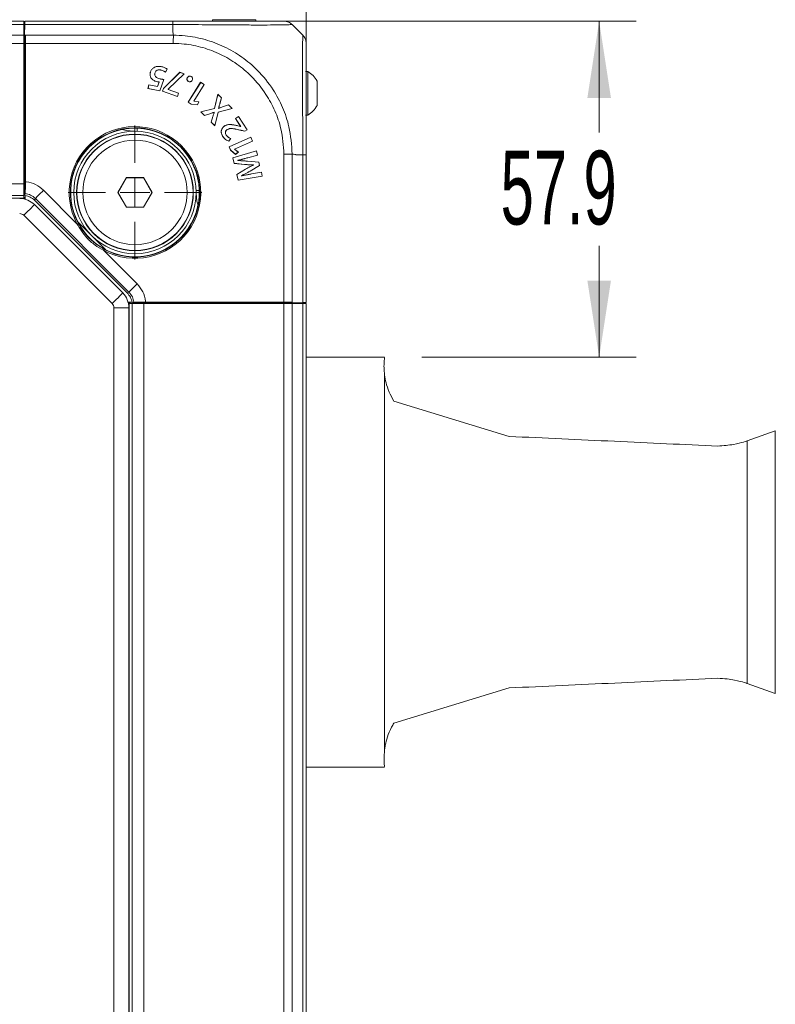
# Model space of a CAD drawing. Header units: millimetres. Extents: x 0 to 1118, y 0 to 864.
# Tile 510 of 512: x 987 to 1020, y 642 to 685. Entities that reach past the tile are written whole.
import ezdxf

# ---------------------------------------------------------------- set-up
doc = ezdxf.new("R2010")
doc.units = ezdxf.units.MM
doc.styles.add('SLDTEXTSTYLE0', font='TXT', dxfattribs={"width": 0.605})
doc.dimstyles.new('SLDDIMSTYLE1', dxfattribs={"dimtxt": 3.175, "dimasz": 3.302, "dimexe": 0, "dimexo": 0.0625, "dimgap": 0.79375, "dimtad": 0, "dimtih": 1, "dimtoh": 1, "dimdec": 1, "dimlfac": 4, "dimrnd": 1e-09, "dimzin": 4, "dimdsep": 46, "dimtxsty": 'SLDTEXTSTYLE0', "dimsah": 1, "dimcen": 0.09, "dimadec": 0, "dimazin": 1, "dimtfac": 1, "dimtofl": 0, "dimtmove": 0, "dimatfit": 3, "dimfxl": 1, "dimfrac": 2, "dimtolj": 1, "dimtzin": 12, "dimarcsym": 0})
doc.dimstyles.new('SLDDIMSTYLE3', dxfattribs={"dimtxt": 3.175, "dimasz": 3.302, "dimexe": 0, "dimexo": 0.0625, "dimgap": 0.79375, "dimtad": 0, "dimtih": 1, "dimtoh": 1, "dimdec": 1, "dimlfac": 4, "dimrnd": 1e-09, "dimzin": 12, "dimdsep": 46, "dimtxsty": 'SLDTEXTSTYLE0', "dimsah": 1, "dimcen": 0.09, "dimadec": 0, "dimazin": 3, "dimtfac": 1, "dimtofl": 0, "dimtmove": 0, "dimatfit": 3, "dimfxl": 1, "dimfrac": 2, "dimtolj": 1, "dimtzin": 12, "dimarcsym": 0})

# ---------------------------------------------------------------- blocks, each defined once
blk = doc.blocks.new('_D_30')
at = {"color": 7, "linetype": 'Continuous', "lineweight": 0}
for p, q in [((999.66, 674.096), (999.66, 695.179)), ((1053.66, 683.532), (1053.66, 695.179)), ((999.66, 693.579), (991.681, 693.579)), ((1053.66, 693.579), (999.66, 693.579))]:
    blk.add_line(p, q, dxfattribs=at)
for points in [[(999.66, 693.579), (1002.962, 693.071), (1002.962, 694.087)], [(1053.66, 693.579), (1050.358, 694.087), (1050.358, 693.071)]]:
    blk.add_solid(points, dxfattribs=at)
at = {"color": 7, "linetype": 'Continuous', "lineweight": 0, "char_height": 3.175, "attachment_point": 1, "style": 'SLDTEXTSTYLE0'}
for s, insert in [('216.0', (980.767, 700.108)), ('POWER CORD', (961.157, 695.235)), ('MINIMUM CLEARANCE', (944.184, 690.362))]:
    blk.add_mtext(s, dxfattribs=dict(at, insert=insert))
blk = doc.blocks.new('_D_34')
at = {"color": 7, "linetype": 'Continuous', "lineweight": 0}
for p, q in [((989.097, 684.659), (1013.878, 684.659)), ((1012.278, 684.659), (1012.278, 679.859)), ((1012.278, 670.185), (1012.278, 674.986)), ((1004.636, 670.185), (1013.878, 670.185))]:
    blk.add_line(p, q, dxfattribs=at)
for points in [[(1012.278, 684.659), (1011.77, 681.357), (1012.786, 681.357)], [(1012.278, 670.185), (1012.786, 673.487), (1011.77, 673.487)]]:
    blk.add_solid(points, dxfattribs=at)
at = {"color": 7, "linetype": 'Continuous', "lineweight": 0, "insert": (1008.034, 679.079), "char_height": 3.175, "attachment_point": 1, "style": 'SLDTEXTSTYLE0'}
blk.add_mtext('57.9', dxfattribs=at)
blk = doc.blocks.new('SW_CENTERMARKSYMBOL_2')
at = {"color": 0, "linetype": 'Continuous', "lineweight": 0}
for p, q in [((0, 1.27), (0, 2.885)), ((0, 0), (0, 0.635)), ((-1.27, 0), (-2.885, 0)), ((0, 0), (-0.635, 0)), ((0, 0), (0, -0.635)), ((0, 0), (0.635, 0)), ((1.27, 0), (2.885, 0)), ((0, -1.27), (0, -2.885))]:
    blk.add_line(p, q, dxfattribs=at)

msp = doc.modelspace()

# ---------------------------------------------------------------- linework, layer by layer
at = {"color": 7, "linetype": 'Continuous', "lineweight": 15}
for p, q in [((800.8223, 684.6589), (987.4973, 684.6589)), ((987.4973, 684.6589), (987.4973, 684.5125)), ((987.4973, 684.5125), (987.4973, 684.0554)), ((987.5324, 684.0554), (987.5404, 684.5125)), ((987.5466, 684.6589), (993.9093, 684.6589)), ((993.9093, 684.6589), (994.0598, 684.6589)), ((995.6188, 684.7239), (995.6188, 684.6589)), ((997.4938, 684.7239), (995.6188, 684.7239)), ((997.4938, 684.6589), (997.4938, 684.7239)), ((999.0562, 684.5125), (999.5134, 684.0553)), ((987.5369, 684.3089), (987.4973, 684.3089)), ((987.4973, 684.0554), (987.4973, 683.7018)), ((987.5324, 684.0554), (987.5473, 684.0554)), ((987.5324, 677.5905), (987.5324, 684.0554)), ((987.5473, 684.0554), (987.5622, 684.0554)), ((987.5622, 677.5905), (987.5622, 684.0554)), ((987.4973, 677.6589), (987.4973, 683.7018)), ((987.5648, 677.7393), (987.5648, 683.7018)), ((987.4973, 683.1589), (987.5324, 683.1589)), ((987.5324, 682.6589), (987.4973, 682.6589)), ((987.5324, 682.6464), (987.4973, 682.6464)), ((987.4973, 682.5124), (987.5473, 682.5124)), ((987.4973, 682.5089), (987.5324, 682.5089)), ((994.2153, 682.4576), (993.5086, 681.7586)), ((994.2159, 682.4551), (993.5105, 681.7574)), ((993.6002, 682.4653), (993.6642, 682.5972)), ((993.601, 682.4619), (993.667, 682.5978)), ((993.7134, 681.7278), (994.4033, 682.3884)), ((993.7153, 681.7266), (994.4074, 682.3892)), ((994.4074, 682.3892), (994.2153, 682.4576)), ((994.2159, 682.4551), (994.2153, 682.4576)), ((994.4033, 682.3884), (994.2159, 682.4551)), ((994.4033, 682.3884), (994.4074, 682.3892)), ((999.7248, 682.4929), (999.6298, 682.4929)), ((999.7248, 680.6179), (999.7248, 682.4929)), ((987.5324, 682.0089), (987.4973, 682.0089)), ((992.875, 681.9183), (992.8447, 681.7612)), ((992.8767, 681.9157), (992.8473, 681.7629)), ((993.2599, 681.8441), (992.875, 681.9183)), ((992.8767, 681.9157), (992.875, 681.9183)), ((993.2614, 681.8416), (992.8767, 681.9157)), ((993.3278, 682.0385), (993.2599, 681.8441)), ((993.3308, 682.0405), (993.2614, 681.8416)), ((993.3607, 681.6641), (993.5226, 682.1519)), ((993.3621, 681.6616), (993.5256, 682.1539)), ((995.114, 682.0272), (994.5708, 681.1649)), ((995.1147, 682.0242), (994.5738, 681.1656)), ((994.6988, 682.2807), (994.6988, 682.2807)), ((994.7005, 682.2822), (994.7004, 682.2824)), ((994.8185, 681.212), (995.2689, 681.9271)), ((994.8215, 681.2127), (995.2719, 681.9278)), ((995.2719, 681.9278), (995.114, 682.0272)), ((995.1147, 682.0242), (995.114, 682.0272)), ((995.2689, 681.9271), (995.1147, 682.0242)), ((995.2689, 681.9271), (995.2719, 681.9278)), ((1000.1298, 681.0276), (1000.1298, 682.0831)), ((992.8473, 681.7629), (992.8447, 681.7612)), ((992.8447, 681.7612), (993.3621, 681.6616)), ((992.8473, 681.7629), (993.3607, 681.6641)), ((993.2614, 681.8416), (993.2599, 681.8441)), ((993.3607, 681.6641), (993.3621, 681.6616)), ((993.5086, 681.7586), (993.467, 681.6419)), ((993.4698, 681.6432), (993.467, 681.6419)), ((993.467, 681.6419), (994.1127, 681.412)), ((993.5105, 681.7574), (993.4698, 681.6432)), ((993.4698, 681.6432), (994.1114, 681.4147)), ((993.5105, 681.7574), (993.5086, 681.7586)), ((993.7115, 681.7223), (993.7134, 681.7278)), ((993.7115, 681.7223), (993.7143, 681.7237)), ((994.1636, 681.5614), (993.7115, 681.7223)), ((993.7134, 681.7278), (993.7153, 681.7266)), ((993.7143, 681.7237), (993.7153, 681.7266)), ((994.1664, 681.5627), (993.7143, 681.7237)), ((994.1114, 681.4147), (994.1636, 681.5614)), ((994.1127, 681.412), (994.1664, 681.5627)), ((994.1636, 681.5614), (994.1664, 681.5627)), ((995.8562, 681.5129), (995.7042, 680.9022)), ((995.8574, 681.5086), (995.706, 680.9004)), ((996.0145, 681.3563), (995.8562, 681.5129)), ((995.8574, 681.5086), (995.8562, 681.5129)), ((996.0121, 681.3556), (995.8574, 681.5086)), ((994.1114, 681.4147), (994.1127, 681.412)), ((994.5738, 681.1656), (994.5708, 681.1649)), ((994.5708, 681.1649), (994.7075, 681.0788)), ((994.5738, 681.1656), (994.7082, 681.0809)), ((994.7082, 681.0809), (994.7075, 681.0788)), ((994.7075, 681.0788), (994.9823, 681.0503)), ((994.7082, 681.0809), (994.9808, 681.0526)), ((994.8185, 681.212), (994.8215, 681.2127)), ((994.8234, 681.2089), (994.8185, 681.212)), ((994.8241, 681.211), (994.8215, 681.2127)), ((994.8234, 681.2089), (994.8241, 681.211)), ((995.0291, 681.1893), (994.8234, 681.2089)), ((995.0321, 681.1912), (994.8241, 681.211)), ((994.9808, 681.0526), (995.0291, 681.1893)), ((994.9808, 681.0526), (994.9823, 681.0503)), ((994.9823, 681.0503), (995.0321, 681.1912)), ((995.0291, 681.1893), (995.0321, 681.1912)), ((995.9462, 681.1267), (996.0121, 681.3556)), ((995.9483, 681.1261), (996.0145, 681.3563)), ((996.0121, 681.3556), (996.0145, 681.3563)), ((996.3166, 681.0573), (996.0941, 680.9819)), ((996.316, 681.0548), (996.0948, 680.9798)), ((996.316, 681.0548), (996.3166, 681.0573)), ((996.4695, 680.9029), (996.316, 681.0548)), ((996.4737, 680.9018), (996.3166, 681.0573)), ((995.7042, 680.9022), (995.1217, 680.7528)), ((995.1217, 680.7528), (995.2788, 680.5973)), ((995.1259, 680.7516), (995.1217, 680.7528)), ((995.706, 680.9004), (995.1259, 680.7516)), ((995.1259, 680.7516), (995.2794, 680.5997)), ((995.2788, 680.5973), (995.5124, 680.6728)), ((995.2794, 680.5997), (995.5117, 680.6749)), ((995.6962, 680.7402), (995.6984, 680.7381)), ((995.6966, 680.7427), (995.7009, 680.7387)), ((995.706, 680.9004), (995.7042, 680.9022)), ((995.7202, 680.1635), (995.8729, 680.7441)), ((995.7213, 680.1593), (995.8747, 680.7423)), ((995.8729, 680.7441), (996.4695, 680.9029)), ((995.8729, 680.7441), (995.8747, 680.7423)), ((995.8747, 680.7423), (996.4737, 680.9018)), ((995.8802, 680.9103), (995.8827, 680.9109)), ((995.8856, 680.9048), (995.8802, 680.9103)), ((995.8861, 680.9074), (995.8827, 680.9109)), ((996.4695, 680.9029), (996.4737, 680.9018)), ((999.6298, 680.6179), (999.7248, 680.6179)), ((995.2794, 680.5997), (995.2788, 680.5973)), ((995.6363, 680.5502), (995.5642, 680.3149)), ((995.5666, 680.3155), (995.5642, 680.3149)), ((995.5642, 680.3149), (995.7213, 680.1593)), ((995.6383, 680.5496), (995.5666, 680.3155)), ((995.5666, 680.3155), (995.7202, 680.1635)), ((996.742, 680.5607), (996.6076, 680.4741)), ((996.6076, 680.4741), (996.8344, 680.1222)), ((996.6106, 680.4734), (996.6076, 680.4741)), ((996.7414, 680.5577), (996.6106, 680.4734)), ((996.6106, 680.4734), (996.8374, 680.1215)), ((996.7414, 680.5577), (996.742, 680.5607)), ((997.1136, 679.9801), (996.7414, 680.5577)), ((997.1166, 679.9795), (996.742, 680.5607)), ((992.2473, 679.9214), (992.2848, 679.9214)), ((992.3723, 679.92), (992.3723, 680.0526)), ((995.7202, 680.1635), (995.7213, 680.1593)), ((996.2625, 679.9966), (996.2636, 679.9947)), ((996.8321, 680.1181), (996.7182, 680.1519)), ((996.8317, 680.1205), (996.7187, 680.154)), ((996.8344, 680.1222), (996.8317, 680.1205)), ((996.8321, 680.1181), (996.8317, 680.1205)), ((996.8374, 680.1215), (996.8321, 680.1181)), ((996.8374, 680.1215), (996.8344, 680.1222)), ((996.8588, 679.9568), (997.0178, 679.9158)), ((996.8594, 679.9589), (997.0174, 679.9181)), ((997.0174, 679.9181), (997.1136, 679.9801)), ((997.0174, 679.9181), (997.0178, 679.9158)), ((997.0178, 679.9158), (997.1166, 679.9795)), ((997.1136, 679.9801), (997.1166, 679.9795)), ((996.2166, 679.7482), (996.2185, 679.7494)), ((996.3227, 679.4934), (996.4042, 679.611)), ((996.3227, 679.4934), (996.3235, 679.4907)), ((996.3235, 679.4907), (996.4076, 679.6121)), ((997.2696, 679.6624), (996.3393, 679.2462)), ((997.2685, 679.6595), (996.3422, 679.2451)), ((996.5715, 679.1481), (997.3429, 679.4931)), ((996.5744, 679.147), (997.3458, 679.492)), ((997.2685, 679.6595), (997.2696, 679.6624)), ((997.3429, 679.4931), (997.2685, 679.6595)), ((997.3458, 679.492), (997.2696, 679.6624)), ((997.3429, 679.4931), (997.3458, 679.492)), ((996.3393, 679.2462), (996.4052, 679.0988)), ((996.3422, 679.2451), (996.3393, 679.2462)), ((996.3422, 679.2451), (996.407, 679.1002)), ((996.407, 679.1002), (996.4052, 679.0988)), ((996.4052, 679.0988), (996.618, 678.9226)), ((996.407, 679.1002), (996.6181, 678.9254)), ((997.5156, 679.0776), (996.4996, 678.7802)), ((997.514, 679.0749), (996.5022, 678.7787)), ((996.5715, 679.1481), (996.5744, 679.147)), ((996.5739, 679.1427), (996.5715, 679.1481)), ((996.5739, 679.1427), (996.5756, 679.1441)), ((996.7342, 679.0123), (996.5739, 679.1427)), ((996.5756, 679.1441), (996.5744, 679.147)), ((996.7377, 679.0122), (996.5756, 679.1441)), ((996.618, 678.9226), (996.7377, 679.0122)), ((996.6181, 678.9254), (996.618, 678.9226)), ((996.6181, 678.9254), (996.7342, 679.0123)), ((996.7342, 679.0123), (996.7377, 679.0122)), ((997.514, 679.0749), (997.5156, 679.0776)), ((997.5554, 678.8958), (997.514, 679.0749)), ((997.558, 678.8943), (997.5156, 679.0776)), ((999.6598, 679.0589), (999.6598, 678.9084)), ((996.4996, 678.7802), (996.556, 678.5358)), ((996.5022, 678.7787), (996.4996, 678.7802)), ((996.5022, 678.7787), (996.5578, 678.5378)), ((996.5578, 678.5378), (996.556, 678.5358)), ((996.556, 678.5358), (997.0014, 678.4889)), ((996.5578, 678.5378), (997.0016, 678.4911)), ((996.7121, 678.6584), (996.7102, 678.667)), ((996.7139, 678.6606), (996.7128, 678.6653)), ((997.6152, 678.5808), (997.1361, 678.6274)), ((997.617, 678.5828), (997.1363, 678.6295)), ((997.142, 678.7793), (997.5554, 678.8958)), ((997.1425, 678.7772), (997.558, 678.8943)), ((997.5554, 678.8958), (997.558, 678.8943)), ((997.6152, 678.5808), (997.617, 678.5828)), ((997.648, 678.4387), (997.6152, 678.5808)), ((997.6505, 678.4376), (997.617, 678.5828)), ((999.6598, 678.9084), (999.6598, 672.5457)), ((987.5324, 678.3063), (987.4973, 678.3414)), ((997.0495, 678.2875), (996.6664, 678.0575)), ((997.0506, 678.2856), (996.6689, 678.0565)), ((997.2413, 678.2002), (997.648, 678.4387)), ((997.2424, 678.1983), (997.6505, 678.4376)), ((997.7287, 678.1548), (997.3094, 678.0821)), ((997.7271, 678.1523), (997.3097, 678.0799)), ((997.3842, 678.4693), (997.3851, 678.4649)), ((997.386, 678.4714), (997.3876, 678.4637)), ((997.648, 678.4387), (997.6505, 678.4376)), ((997.7271, 678.1523), (997.7287, 678.1548)), ((997.7666, 677.9808), (997.7271, 678.1523)), ((997.7693, 677.979), (997.7287, 678.1548)), ((987.4973, 677.6589), (987.4973, 677.1589)), ((991.9152, 677.9242), (991.5456, 677.2839)), ((991.9202, 677.9154), (991.5556, 677.2839)), ((992.6545, 677.9242), (991.9152, 677.9242)), ((991.9202, 677.9154), (991.9152, 677.9242)), ((992.6494, 677.9154), (991.9202, 677.9154)), ((992.6494, 677.9154), (992.6545, 677.9242)), ((993.014, 677.2839), (992.6494, 677.9154)), ((993.0241, 677.2839), (992.6545, 677.9242)), ((996.6664, 678.0575), (996.7236, 677.81)), ((996.6689, 678.0565), (996.6664, 678.0575)), ((996.6689, 678.0565), (996.7253, 677.8125)), ((996.7236, 677.81), (997.7693, 677.979)), ((996.7253, 677.8125), (996.7236, 677.81)), ((996.7253, 677.8125), (997.7666, 677.9808)), ((996.8653, 677.9966), (996.8633, 678.0034)), ((996.8668, 677.9991), (996.8659, 678.0022)), ((997.7666, 677.9808), (997.7693, 677.979)), ((987.5473, 677.5905), (987.5324, 677.5905)), ((987.5473, 677.4857), (987.5324, 677.5905)), ((987.5364, 677.4089), (987.5473, 677.4857)), ((987.5364, 677.1606), (987.5364, 677.4089)), ((987.5567, 677.239), (987.5364, 677.1606)), ((987.5473, 677.4857), (987.5622, 677.5905)), ((987.5473, 677.5905), (987.5622, 677.5905)), ((991.5456, 677.2839), (991.9152, 676.6437)), ((991.5556, 677.2839), (991.5456, 677.2839)), ((991.5556, 677.2839), (991.9202, 676.6524)), ((992.6494, 676.6524), (993.014, 677.2839)), ((992.6545, 676.6437), (993.0241, 677.2839)), ((993.014, 677.2839), (993.0241, 677.2839)), ((995.0535, 677.3714), (994.9209, 677.3714)), ((994.9223, 677.2839), (994.9223, 677.2464)), ((987.4973, 677.1589), (800.8223, 677.1589)), ((987.4973, 677.1589), (987.4973, 677.0863)), ((987.4973, 677.0863), (987.5582, 677.0254)), ((987.4973, 677.0036), (987.4973, 677.0863)), ((987.5473, 677.1589), (987.5364, 677.1606)), ((987.5582, 677.1571), (987.5473, 677.1589)), ((987.5582, 676.9891), (987.5582, 677.1571)), ((991.9503, 672.956), (987.9569, 676.9494)), ((991.7587, 672.9545), (987.9554, 676.7578)), ((991.9202, 676.6524), (991.9152, 676.6437)), ((991.9152, 676.6437), (992.6545, 676.6437)), ((991.9202, 676.6524), (992.6494, 676.6524)), ((992.6494, 676.6524), (992.6545, 676.6437)), ((990.4198, 675.4189), (989.8212, 676.0176)), ((991.0185, 674.8203), (990.4198, 675.4189)), ((991.99, 672.5573), (992.158, 672.5573)), ((992.0263, 672.5573), (992.0872, 672.4964)), ((992.1598, 672.5464), (992.158, 672.5573)), ((992.2399, 672.5558), (992.1615, 672.5355)), ((992.5914, 672.5613), (992.4866, 672.5464)), ((999.0563, 672.5613), (992.5914, 672.5613)), ((992.5914, 672.5464), (992.5914, 672.5613)), ((992.7402, 672.5639), (998.7027, 672.5639)), ((999.0563, 672.5613), (999.0563, 672.5464)), ((992.0872, 672.4964), (992.0045, 672.4964)), ((992.0223, 549.4997), (992.0223, 672.3181)), ((992.0872, 672.4964), (992.1598, 672.4964)), ((992.1598, 672.5464), (992.1615, 672.5355)), ((992.1598, 549.3214), (992.1598, 672.4964)), ((992.6598, 672.4964), (992.1598, 672.4964)), ((992.4098, 672.5355), (992.1615, 672.5355)), ((992.4866, 672.5464), (992.4098, 672.5355)), ((992.5914, 672.5315), (992.4866, 672.5464)), ((992.5914, 672.5464), (992.5914, 672.5315)), ((999.0563, 672.5315), (992.5914, 672.5315)), ((992.6598, 672.4964), (998.7027, 672.4964)), ((993.3423, 672.4964), (993.3072, 672.5315)), ((997.0098, 672.4964), (997.0098, 672.5315)), ((997.5098, 672.5315), (997.5098, 672.4964)), ((998.2848, 672.4964), (998.2848, 672.5315)), ((999.0563, 672.4964), (998.7027, 672.4964)), ((999.0563, 672.5464), (999.0563, 672.5315)), ((999.0563, 672.5315), (999.5134, 672.5395)), ((999.5134, 672.4964), (999.0563, 672.4964)), ((999.6598, 672.4964), (999.5134, 672.4964)), ((999.5348, 672.5399), (999.5348, 672.4964)), ((999.6598, 672.4964), (999.6598, 549.3214)), ((1003.0328, 670.1854), (999.6598, 670.1854)), ((1003.0361, 653.2976), (1003.0361, 669.4232)), ((1003.4352, 668.2915), (1008.3991, 666.7768)), ((1019.8651, 667.0189), (1018.6567, 666.5791)), ((1018.6567, 656.1417), (1018.6567, 666.5791)), ((1018.6567, 656.1417), (1019.8651, 655.7019)), ((1003.4352, 654.4293), (1008.3991, 655.944)), ((999.6598, 652.5354), (1003.0338, 652.5354))]:
    msp.add_line(p, q, dxfattribs=at)
at = {"color": 9, "linetype": 'Continuous', "lineweight": 0}
for p, q in [((987.4973, 684.5125), (800.8223, 684.5125)), ((993.9098, 684.5125), (987.5404, 684.5125)), ((993.9098, 684.2162), (993.9098, 684.5124)), ((800.8223, 684.0554), (987.4973, 684.0554)), ((987.5473, 677.5905), (987.5473, 684.0554)), ((987.5622, 684.0554), (993.9377, 684.0554)), ((987.4973, 683.7018), (800.8223, 683.7018)), ((987.5324, 683.6589), (987.4973, 683.6589)), ((993.9353, 683.7018), (987.5648, 683.7018)), ((996.8594, 679.9589), (996.8588, 679.9568)), ((998.7027, 672.5639), (998.7027, 678.9344)), ((999.0563, 678.9368), (999.0563, 672.5613)), ((999.2172, 678.9089), (999.5133, 678.9089)), ((999.5134, 672.5395), (999.5134, 678.9089)), ((997.142, 678.7793), (997.1425, 678.7772)), ((800.8223, 677.6589), (987.4973, 677.6589)), ((987.5473, 677.4857), (987.5473, 677.5905)), ((988.3484, 677.378), (989.7872, 675.9391)), ((987.4973, 677.0339), (800.8223, 677.0339)), ((987.9957, 677.0253), (987.9569, 676.9494)), ((992.0262, 672.9948), (987.9957, 677.0253)), ((991.2991, 672.4949), (987.4958, 676.2982)), ((989.8313, 675.9628), (989.7872, 675.9391)), ((990.94, 674.7863), (992.3789, 673.3475)), ((991.9503, 672.956), (992.0262, 672.9948)), ((991.3723, 549.4997), (991.3723, 672.3181)), ((991.3723, 672.3181), (992.0223, 672.3181)), ((992.0348, 549.3214), (992.0348, 672.4964)), ((992.5914, 672.5464), (992.4866, 672.5464)), ((999.0563, 672.5464), (992.5914, 672.5464)), ((992.6598, 672.4964), (992.6598, 549.3214)), ((998.7027, 549.3214), (998.7027, 672.4964)), ((999.0563, 672.4964), (999.0563, 549.3214)), ((999.4164, 672.4964), (999.4164, 672.5378)), ((999.5134, 549.3214), (999.5134, 672.4964)), ((1019.8651, 655.7019), (1019.8651, 667.0189))]:
    msp.add_line(p, q, dxfattribs=at)
at = {"color": 7, "linetype": 'Continuous', "lineweight": 15, "flags": 128}
for points in [[(993.1364, 682.4156), (993.1375, 682.4154), (993.1385, 682.4152)], [(993.6642, 682.5972), (993.6656, 682.5975), (993.667, 682.5978)], [(993.2549, 682.05), (993.2547, 682.0489), (993.2545, 682.0478)], [(993.3864, 682.1689), (993.3866, 682.17), (993.3868, 682.171)], [(993.5226, 682.1519), (993.5241, 682.1529), (993.5256, 682.1539)], [(994.5932, 682.0613), (994.5928, 682.0605), (994.5923, 682.0594)], [(994.6988, 682.2807), (994.6995, 682.2813), (994.7005, 682.2822)], [(995.6966, 680.7427), (995.6964, 680.7414), (995.6962, 680.7402)], [(995.7009, 680.7387), (995.6996, 680.7384), (995.6984, 680.7381)], [(991.7335, 679.9986), (991.9059, 679.9551), (992.2473, 679.9214)], [(996.4042, 679.611), (996.4059, 679.6115), (996.4076, 679.6121)], [(997.0016, 678.4911), (997.0015, 678.49), (997.0014, 678.4889)], [(996.8633, 678.0034), (996.8646, 678.0028), (996.8659, 678.0022)], [(996.8653, 677.9966), (996.8661, 677.9978), (996.8668, 677.9991)], [(994.9223, 677.2464), (994.956, 676.905), (994.9995, 676.7326)]]:
    msp.add_lwpolyline(points, dxfattribs=at)
at = {"color": 9, "linetype": 'Continuous', "lineweight": 0, "flags": 128}
for points in [[(988.3484, 677.378), (988.2824, 677.312), (988.2188, 677.2484), (988.1597, 677.1893), (988.1073, 677.1368), (988.0633, 677.0928), (988.0293, 677.0588), (988.0065, 677.036), (987.9957, 677.0253)], [(987.4958, 676.2982), (987.5855, 676.3879), (987.6717, 676.4741), (987.7511, 676.5536), (987.8208, 676.6232), (987.8779, 676.6804), (987.9204, 676.7228), (987.9466, 676.749), (987.9554, 676.7578)], [(990.94, 674.7863), (990.9446, 674.7948), (990.949, 674.803), (990.953, 674.8106), (990.9566, 674.8172), (990.9596, 674.8227), (990.9618, 674.8268), (990.9632, 674.8294), (990.9637, 674.8304)], [(992.3789, 673.3475), (992.3129, 673.2815), (992.2493, 673.2179), (992.1902, 673.1588), (992.1377, 673.1064), (992.0937, 673.0624), (992.0597, 673.0284), (992.037, 673.0056), (992.0262, 672.9948)], [(991.2991, 672.4949), (991.3888, 672.5845), (991.475, 672.6708), (991.5545, 672.7502), (991.6241, 672.8199), (991.6813, 672.877), (991.7237, 672.9195), (991.7499, 672.9457), (991.7587, 672.9545)]]:
    msp.add_lwpolyline(points, dxfattribs=at)
at = {"color": 7, "linetype": 'Continuous', "lineweight": 15}
for radius in [2.6375, 2.5125, 2.5, 2.25]:
    msp.add_circle((992.2848, 677.2839), radius, dxfattribs=at)
for centre, radius, start, end in [((992.8109, 681.7474), 0.7037, 79.09934, 79.27722), ((993.6547, 682.6609), 0.2455, 169.12558, 169.63511), ((999.1861, 681.5554), 1.0813, 29.2162, 60.11785), ((992.9202, 682.2596), 0.1441, 315.94993, 316.81744), ((994.9519, 683.0619), 0.9349, 243.80352, 243.93778), ((999.1861, 681.5554), 1.0813, 299.88215, 330.7838), ((992.2848, 677.2839), 2.77, 235.45588, 214.54412), ((996.6363, 680.1756), 0.0852, 343.83093, 345.29876), ((996.2182, 679.4607), 0.2815, 122.40769, 122.85062), ((987.319, 676.1214), 0.9, 45, 90), ((992.2848, 677.2839), 2.77, 214.54412, 235.45588), ((991.1223, 672.3181), 0.9, 0, 45)]:
    msp.add_arc(centre, radius, start, end, dxfattribs=at)
at = {"color": 9, "linetype": 'Continuous', "lineweight": 0}
for centre, radius, start, end in [((996.2381, 681.0284), 0.1514, 197.89833, 198.72407), ((995.3111, 679.4941), 1.1051, 72.77598, 72.88919), ((992.2848, 677.2839), 2.8366, 241.69971, 208.30029), ((992.2848, 677.2839), 2.7866, 241.69971, 208.30029), ((997.4058, 678.2948), 0.1898, 209.89783, 210.55893), ((987.319, 676.1214), 0.25, 45, 90), ((991.1223, 672.3181), 0.25, 0, 45)]:
    msp.add_arc(centre, radius, start, end, dxfattribs=at)
at = {"color": 7, "linetype": 'Continuous', "lineweight": 15}
for centre, major_axis, start_param, end_param in [((987.5466, 684.1589), (0, 0.5), 0, 0.7853982), ((987.5561, 683.7018), (0, 0.5), 4.712389, 5.4977871), ((998.7027, 672.5552), (0.5, 0), 0.7853982, 1.5707963), ((999.1598, 672.5457), (0.5, 0), 5.4977871, 6.2831853)]:
    msp.add_ellipse(centre, major_axis=major_axis, ratio=0.0174551, start_param=start_param, end_param=end_param, dxfattribs=at)
for points, knots in [([(993.9093, 684.6589), (994.307, 684.6589), (994.9878, 684.6589), (995.8966, 684.6589), (996.6413, 684.6589), (997.2926, 684.6589), (997.833, 684.6589), (998.2537, 684.6589), (998.5445, 684.6589), (998.6846, 684.6589), (998.6977, 684.6589), (998.7025, 684.6589)], [0, 0, 0, 0, 0.1584129, 0.2711133, 0.3838355, 0.4991896, 0.6083332, 0.7174774, 0.8267512, 0.9360043, 1, 1, 1, 1]), ([(999.0562, 684.5126), (999.0317, 684.5344), (998.9828, 684.5781), (998.895, 684.6235), (998.8008, 684.6534), (998.7353, 684.6571), (998.7025, 684.6589)], [0, 0, 0, 0, 0.2499783, 0.5000032, 0.7499872, 1, 1, 1, 1]), ([(999.5134, 684.0554), (999.5352, 684.0309), (999.5789, 683.982), (999.6244, 683.8942), (999.6543, 683.8), (999.658, 683.7346), (999.6598, 683.7018)], [0, 0, 0, 0, 0.25000051, 0.50000706, 0.74999717, 1, 1, 1, 1]), ([(999.6598, 683.7016), (999.6598, 683.6914), (999.6598, 683.671), (999.6598, 683.5029), (999.6598, 683.2111), (999.6598, 682.7966), (999.6598, 682.2822), (999.6598, 681.6787), (999.6598, 680.9749), (999.6598, 680.2094), (999.6598, 679.5104), (999.6598, 679.0735), (999.6598, 678.9084)], [0, 0, 0, 0, 0.0929147, 0.1858151, 0.2944778, 0.4031619, 0.5002011, 0.6086254, 0.717044, 0.8255689, 0.9340812, 1, 1, 1, 1]), ([(992.9418, 682.4388), (992.9383, 682.4139), (992.9304, 682.3569), (992.9468, 682.2674), (992.9842, 682.199), (993.0152, 682.1679), (993.0237, 682.1595)], [0, 0, 0, 0, 0.2475901, 0.5662918, 0.8817572, 1, 1, 1, 1]), ([(992.944, 682.4384), (992.9405, 682.4135), (992.9326, 682.3568), (992.949, 682.2677), (992.9862, 682.2), (993.0169, 682.1693), (993.0252, 682.161)], [0, 0, 0, 0, 0.2493882, 0.5680161, 0.8834106, 1, 1, 1, 1]), ([(993.4136, 682.7072), (993.3424, 682.7139), (993.2299, 682.7244), (993.0872, 682.6628), (992.9962, 682.5809), (992.9555, 682.4976), (992.9443, 682.4493), (992.9418, 682.4388)], [0, 0, 0, 0, 0.3488491, 0.5509173, 0.7533332, 0.9463343, 1, 1, 1, 1]), ([(993.4132, 682.7051), (993.3424, 682.7117), (993.2305, 682.7222), (993.0886, 682.6611), (992.9981, 682.5797), (992.9576, 682.4969), (992.9464, 682.4488), (992.944, 682.4384)], [0, 0, 0, 0, 0.348836, 0.5508733, 0.7532241, 0.9462291, 1, 1, 1, 1]), ([(993.3864, 682.1689), (993.3357, 682.181), (993.2637, 682.1981), (993.1839, 682.2521), (993.1445, 682.3041), (993.129, 682.3627), (993.1341, 682.3994), (993.1364, 682.4156)], [0, 0, 0, 0, 0.3912095, 0.5553843, 0.7206721, 0.8760561, 1, 1, 1, 1]), ([(993.3868, 682.171), (993.3362, 682.1831), (993.2647, 682.2001), (993.1855, 682.2536), (993.1466, 682.3049), (993.1313, 682.3628), (993.1363, 682.3991), (993.1385, 682.4152)], [0, 0, 0, 0, 0.3934156, 0.5567913, 0.7213023, 0.8762265, 1, 1, 1, 1]), ([(993.1364, 682.4156), (993.1437, 682.4392), (993.1564, 682.4799), (993.1984, 682.525), (993.2545, 682.5537), (993.3211, 682.5682), (993.3696, 682.5616), (993.3913, 682.5587)], [0, 0, 0, 0, 0.2241912, 0.3877902, 0.551206, 0.7994659, 1, 1, 1, 1]), ([(993.1385, 682.4152), (993.1459, 682.4387), (993.1585, 682.4793), (993.2005, 682.5237), (993.2561, 682.5519), (993.3218, 682.566), (993.3697, 682.5594), (993.3909, 682.5566)], [0, 0, 0, 0, 0.2266063, 0.3896692, 0.5524727, 0.8016968, 1, 1, 1, 1]), ([(993.3913, 682.5587), (993.3912, 682.5583), (993.3911, 682.5576), (993.3909, 682.5569), (993.3909, 682.5566)], [0, 0, 0, 0, 0.4999852, 1, 1, 1, 1]), ([(993.3909, 682.5566), (993.4152, 682.5506), (993.4648, 682.5386), (993.5358, 682.5065), (993.5791, 682.4769), (993.601, 682.4619)], [0, 0, 0, 0, 0.3235167, 0.6579027, 1, 1, 1, 1]), ([(993.3913, 682.5587), (993.4156, 682.5528), (993.4649, 682.5408), (993.5355, 682.509), (993.5785, 682.48), (993.6002, 682.4653)], [0, 0, 0, 0, 0.3258553, 0.6592023, 1, 1, 1, 1]), ([(993.6642, 682.5972), (993.6449, 682.611), (993.6061, 682.6386), (993.5225, 682.6779), (993.4563, 682.6944), (993.4132, 682.7051)], [0, 0, 0, 0, 0.258935, 0.5174038, 1, 1, 1, 1]), ([(993.667, 682.5978), (993.6473, 682.6119), (993.6079, 682.6402), (993.5235, 682.6799), (993.4568, 682.6965), (993.4136, 682.7072)], [0, 0, 0, 0, 0.2608623, 0.5212726, 1, 1, 1, 1]), ([(993.6002, 682.4653), (993.6003, 682.4647), (993.6006, 682.4636), (993.6009, 682.4625), (993.601, 682.4619)], [0, 0, 0, 0, 0.4999851, 1, 1, 1, 1]), ([(993.0237, 682.1595), (993.0414, 682.1443), (993.0769, 682.1139), (993.1543, 682.0735), (993.2157, 682.0578), (993.2545, 682.0478)], [0, 0, 0, 0, 0.2692156, 0.5387801, 1, 1, 1, 1]), ([(993.0252, 682.161), (993.0428, 682.1459), (993.0781, 682.1157), (993.1551, 682.0755), (993.2163, 682.0599), (993.2549, 682.05)], [0, 0, 0, 0, 0.2688859, 0.5380677, 1, 1, 1, 1]), ([(993.2545, 682.0478), (993.2606, 682.0468), (993.2727, 682.0446), (993.2971, 682.0409), (993.3155, 682.0395), (993.3278, 682.0385)], [0, 0, 0, 0, 0.2503254, 0.5005474, 1, 1, 1, 1]), ([(993.2549, 682.05), (993.261, 682.0489), (993.2731, 682.0468), (993.2918, 682.0439), (993.3111, 682.042), (993.3242, 682.041), (993.3308, 682.0405)], [0, 0, 0, 0, 0.2416633, 0.4836125, 0.7417199, 1, 1, 1, 1]), ([(993.3308, 682.0405), (993.3303, 682.0401), (993.3293, 682.0395), (993.3283, 682.0388), (993.3278, 682.0385)], [0, 0, 0, 0, 0.4999865, 1, 1, 1, 1]), ([(993.5226, 682.1519), (993.5109, 682.1524), (993.4875, 682.1536), (993.442, 682.159), (993.4084, 682.165), (993.3864, 682.1689)], [0, 0, 0, 0, 0.2558134, 0.5117788, 1, 1, 1, 1]), ([(993.5256, 682.1539), (993.5139, 682.1545), (993.4905, 682.1556), (993.4441, 682.1608), (993.4097, 682.167), (993.3868, 682.171)], [0, 0, 0, 0, 0.2511903, 0.5023643, 1, 1, 1, 1]), ([(994.5392, 682.223), (994.5329, 682.2063), (994.5223, 682.1778), (994.5258, 682.1341), (994.5413, 682.0998), (994.5653, 682.0747), (994.584, 682.0641), (994.5923, 682.0594)], [0, 0, 0, 0, 0.2740754, 0.4695814, 0.6658124, 0.851485, 1, 1, 1, 1]), ([(994.5411, 682.222), (994.5349, 682.2053), (994.5244, 682.177), (994.5281, 682.1339), (994.5436, 682.1005), (994.5671, 682.0762), (994.5852, 682.0659), (994.5932, 682.0613)], [0, 0, 0, 0, 0.2791708, 0.4738891, 0.6693125, 0.8545684, 1, 1, 1, 1]), ([(994.7004, 682.2824), (994.6852, 682.2879), (994.6586, 682.2977), (994.6175, 682.2938), (994.5831, 682.2779), (994.5562, 682.253), (994.5444, 682.2322), (994.5392, 682.223)], [0, 0, 0, 0, 0.2496478, 0.4388155, 0.6277165, 0.8338255, 1, 1, 1, 1]), ([(994.6988, 682.2807), (994.6835, 682.2862), (994.6571, 682.2957), (994.6166, 682.2912), (994.5832, 682.2753), (994.5574, 682.2508), (994.5461, 682.2307), (994.5411, 682.222)], [0, 0, 0, 0, 0.25543482, 0.44412864, 0.63240695, 0.84009156, 1, 1, 1, 1]), ([(994.5923, 682.0594), (994.6097, 682.0533), (994.6391, 682.0431), (994.6828, 682.0507), (994.7165, 682.069), (994.7397, 682.0938), (994.7498, 682.1119), (994.7536, 682.1188)], [0, 0, 0, 0, 0.2837531, 0.4793447, 0.6749609, 0.8762444, 1, 1, 1, 1]), ([(994.5932, 682.0613), (994.6107, 682.0553), (994.6399, 682.0452), (994.6831, 682.0532), (994.716, 682.0714), (994.7383, 682.0957), (994.748, 682.1133), (994.7516, 682.1198)], [0, 0, 0, 0, 0.28906229, 0.48435001, 0.67954425, 0.88129437, 1, 1, 1, 1]), ([(994.6988, 682.2807), (994.699, 682.2809), (994.6994, 682.2813), (994.6999, 682.2819), (994.7002, 682.2822), (994.7004, 682.2824)], [0, 0, 0, 0, 0.380003, 0.6900017, 1, 1, 1, 1]), ([(994.7516, 682.1198), (994.7577, 682.1363), (994.7682, 682.1648), (994.7637, 682.2084), (994.7477, 682.2434), (994.7233, 682.2667), (994.7057, 682.2767), (994.6988, 682.2807)], [0, 0, 0, 0, 0.274861, 0.476446, 0.6782738, 0.8736826, 1, 1, 1, 1]), ([(994.7536, 682.1188), (994.7597, 682.1353), (994.7703, 682.164), (994.766, 682.2082), (994.7499, 682.244), (994.7253, 682.2679), (994.7075, 682.2782), (994.7005, 682.2822)], [0, 0, 0, 0, 0.2710751, 0.4740342, 0.6772484, 0.8740433, 1, 1, 1, 1]), ([(994.7516, 682.1198), (994.7519, 682.1197), (994.7525, 682.1193), (994.7532, 682.119), (994.7536, 682.1188)], [0, 0, 0, 0, 0.4119202, 1, 1, 1, 1]), ([(995.8802, 680.9103), (995.888, 680.9341), (995.9038, 680.9817), (995.9254, 681.054), (995.9392, 681.1025), (995.9462, 681.1267)], [0, 0, 0, 0, 0.331531, 0.6657122, 1, 1, 1, 1]), ([(995.8827, 680.9109), (995.8905, 680.9346), (995.9062, 680.9821), (995.9277, 681.054), (995.9414, 681.1021), (995.9483, 681.1261)], [0, 0, 0, 0, 0.3333433, 0.6666243, 1, 1, 1, 1]), ([(995.5117, 680.6749), (995.5355, 680.6827), (995.5785, 680.697), (995.64, 680.7201), (995.6778, 680.7352), (995.6966, 680.7427)], [0, 0, 0, 0, 0.38075276, 0.69030415, 1, 1, 1, 1]), ([(995.5124, 680.6728), (995.5361, 680.6806), (995.579, 680.6948), (995.6401, 680.7178), (995.6775, 680.7327), (995.6962, 680.7402)], [0, 0, 0, 0, 0.3831634, 0.691481, 1, 1, 1, 1]), ([(995.6984, 680.7381), (995.6902, 680.7144), (995.6753, 680.6715), (995.6546, 680.6089), (995.6424, 680.5698), (995.6363, 680.5502)], [0, 0, 0, 0, 0.3791289, 0.6895298, 1, 1, 1, 1]), ([(995.7009, 680.7387), (995.6927, 680.715), (995.6777, 680.6719), (995.6569, 680.6088), (995.6445, 680.5693), (995.6383, 680.5496)], [0, 0, 0, 0, 0.3766104, 0.6882649, 1, 1, 1, 1]), ([(996.0948, 680.9798), (996.071, 680.972), (996.024, 680.9565), (995.9538, 680.9327), (995.9083, 680.9141), (995.8856, 680.9048)], [0, 0, 0, 0, 0.3374166, 0.6684609, 1, 1, 1, 1]), ([(995.8856, 680.9048), (995.8857, 680.9052), (995.8858, 680.9061), (995.886, 680.907), (995.8861, 680.9074)], [0, 0, 0, 0, 0.4999857, 1, 1, 1, 1]), ([(996.0941, 680.9819), (996.0703, 680.974), (996.0235, 680.9586), (995.9537, 680.935), (995.9086, 680.9166), (995.8861, 680.9074)], [0, 0, 0, 0, 0.3394169, 0.6694749, 1, 1, 1, 1]), ([(996.7187, 680.154), (996.6701, 680.1661), (996.5728, 680.1902), (996.4242, 680.211), (996.2735, 680.2109), (996.1856, 680.1676), (996.1434, 680.1468)], [0, 0, 0, 0, 0.2539368, 0.5081136, 0.7640439, 1, 1, 1, 1]), ([(996.7182, 680.1519), (996.6695, 680.1639), (996.5722, 680.1881), (996.4236, 680.2089), (996.2735, 680.2086), (996.1861, 680.1655), (996.1445, 680.1449)], [0, 0, 0, 0, 0.2547105, 0.509682, 0.7664156, 1, 1, 1, 1]), ([(996.1434, 680.1468), (996.1089, 680.1192), (996.044, 680.0674), (995.9978, 679.9563), (995.9977, 679.8402), (996.0313, 679.7561), (996.0589, 679.7086), (996.0655, 679.6972)], [0, 0, 0, 0, 0.2549764, 0.4802561, 0.6776539, 0.9227788, 1, 1, 1, 1]), ([(996.1445, 680.1449), (996.1103, 680.1176), (996.0459, 680.0662), (996, 679.9558), (995.9999, 679.8405), (996.0333, 679.7569), (996.0608, 679.7097), (996.0674, 679.6984)], [0, 0, 0, 0, 0.2547207, 0.4799512, 0.6772934, 0.9226658, 1, 1, 1, 1]), ([(996.1445, 680.1449), (996.1444, 680.1451), (996.1442, 680.1455), (996.1438, 680.1461), (996.1435, 680.1465), (996.1434, 680.1468)], [0, 0, 0, 0, 0.2999846, 0.6000001, 1, 1, 1, 1]), ([(996.2166, 679.7482), (996.2035, 679.7723), (996.1827, 679.8104), (996.1752, 679.8703), (996.1892, 679.9202), (996.2184, 679.9652), (996.2483, 679.9865), (996.2625, 679.9966)], [0, 0, 0, 0, 0.2852343, 0.4509829, 0.6177053, 0.8194211, 1, 1, 1, 1]), ([(996.2185, 679.7494), (996.2055, 679.7733), (996.1849, 679.8109), (996.1774, 679.87), (996.1912, 679.9192), (996.22, 679.9637), (996.2496, 679.9847), (996.2636, 679.9947)], [0, 0, 0, 0, 0.2858558, 0.4510462, 0.617201, 0.8186813, 1, 1, 1, 1]), ([(996.2625, 679.9966), (996.2919, 680.0102), (996.3636, 680.0435), (996.497, 680.037), (996.6653, 680.0083), (996.7872, 679.9773), (996.8594, 679.9589)], [0, 0, 0, 0, 0.1575966, 0.3835951, 0.6355979, 1, 1, 1, 1]), ([(996.2636, 679.9947), (996.2929, 680.0083), (996.3641, 680.0414), (996.4967, 680.0348), (996.6646, 680.0062), (996.7865, 679.9752), (996.8588, 679.9568)], [0, 0, 0, 0, 0.1568413, 0.3822254, 0.6337172, 1, 1, 1, 1]), ([(996.0655, 679.6972), (996.0852, 679.6701), (996.1374, 679.5982), (996.2288, 679.5276), (996.302, 679.4991), (996.3235, 679.4907)], [0, 0, 0, 0, 0.2988207, 0.7938705, 1, 1, 1, 1]), ([(996.0674, 679.6984), (996.0869, 679.6714), (996.1389, 679.5998), (996.2294, 679.5299), (996.3018, 679.5016), (996.3227, 679.4934)], [0, 0, 0, 0, 0.3000787, 0.7974522, 1, 1, 1, 1]), ([(996.4042, 679.611), (996.381, 679.6207), (996.3397, 679.6382), (996.2718, 679.6794), (996.238, 679.7216), (996.2166, 679.7482)], [0, 0, 0, 0, 0.319145, 0.5704276, 1, 1, 1, 1]), ([(996.4076, 679.6121), (996.3844, 679.6217), (996.3427, 679.639), (996.2742, 679.6802), (996.24, 679.7227), (996.2185, 679.7494)], [0, 0, 0, 0, 0.3171764, 0.5704961, 1, 1, 1, 1]), ([(996.7102, 678.667), (996.7589, 678.6782), (996.8557, 678.7006), (996.9993, 678.7396), (997.0944, 678.7661), (997.142, 678.7793)], [0, 0, 0, 0, 0.3362509, 0.6681025, 1, 1, 1, 1]), ([(996.7102, 678.667), (996.7106, 678.6667), (996.7115, 678.6661), (996.7124, 678.6656), (996.7128, 678.6653)], [0, 0, 0, 0, 0.4999864, 1, 1, 1, 1]), ([(996.7121, 678.6584), (996.7124, 678.6588), (996.713, 678.6595), (996.7136, 678.6602), (996.7139, 678.6606)], [0, 0, 0, 0, 0.4999862, 1, 1, 1, 1]), ([(997.1361, 678.6274), (997.0863, 678.6325), (996.991, 678.6423), (996.8496, 678.6526), (996.758, 678.6565), (996.7121, 678.6584)], [0, 0, 0, 0, 0.3528722, 0.67634624, 1, 1, 1, 1]), ([(996.7128, 678.6653), (996.7615, 678.6766), (996.858, 678.6989), (997.0009, 678.7378), (997.0953, 678.7641), (997.1425, 678.7772)], [0, 0, 0, 0, 0.33781727, 0.66887907, 1, 1, 1, 1]), ([(997.1363, 678.6295), (997.0865, 678.6347), (996.9915, 678.6445), (996.8506, 678.6548), (996.7595, 678.6586), (996.7139, 678.6606)], [0, 0, 0, 0, 0.3541389, 0.676978, 1, 1, 1, 1]), ([(997.0014, 678.4889), (997.0512, 678.4849), (997.1398, 678.4776), (997.2675, 678.4721), (997.3453, 678.4702), (997.3842, 678.4693)], [0, 0, 0, 0, 0.3913241, 0.695607, 1, 1, 1, 1]), ([(997.0016, 678.4911), (997.0514, 678.487), (997.1403, 678.4798), (997.2685, 678.4743), (997.3468, 678.4724), (997.386, 678.4714)], [0, 0, 0, 0, 0.3896949, 0.6947935, 1, 1, 1, 1]), ([(996.8633, 678.0034), (996.9084, 678.025), (996.995, 678.0665), (997.1209, 678.1325), (997.2011, 678.1776), (997.2413, 678.2002)], [0, 0, 0, 0, 0.351936, 0.675886, 1, 1, 1, 1]), ([(997.3097, 678.0799), (997.2605, 678.071), (997.1618, 678.0531), (997.0136, 678.0254), (996.9148, 678.0062), (996.8653, 677.9966)], [0, 0, 0, 0, 0.33178076, 0.66589214, 1, 1, 1, 1]), ([(996.8659, 678.0022), (996.911, 678.0238), (996.9974, 678.0652), (997.1227, 678.131), (997.2025, 678.1759), (997.2424, 678.1983)], [0, 0, 0, 0, 0.3533433, 0.6765674, 1, 1, 1, 1]), ([(997.3094, 678.0821), (997.2602, 678.0732), (997.1617, 678.0553), (997.0142, 678.0277), (996.916, 678.0086), (996.8668, 677.9991)], [0, 0, 0, 0, 0.333201, 0.6665876, 1, 1, 1, 1]), ([(997.3851, 678.4649), (997.3403, 678.4427), (997.2611, 678.4036), (997.1495, 678.3439), (997.0829, 678.3063), (997.0495, 678.2875)], [0, 0, 0, 0, 0.3951325, 0.6975321, 1, 1, 1, 1]), ([(997.0506, 678.2856), (997.0504, 678.2859), (997.0501, 678.2866), (997.0497, 678.2872), (997.0495, 678.2875)], [0, 0, 0, 0, 0.4999846, 1, 1, 1, 1]), ([(997.3876, 678.4637), (997.3428, 678.4415), (997.2634, 678.4024), (997.1513, 678.3424), (997.0842, 678.3046), (997.0506, 678.2856)], [0, 0, 0, 0, 0.3935521, 0.6966847, 1, 1, 1, 1]), ([(997.386, 678.4714), (997.3857, 678.4711), (997.3851, 678.4703), (997.3845, 678.4696), (997.3842, 678.4693)], [0, 0, 0, 0, 0.4999843, 1, 1, 1, 1]), ([(997.3876, 678.4637), (997.3872, 678.4639), (997.3864, 678.4643), (997.3855, 678.4647), (997.3851, 678.4649)], [0, 0, 0, 0, 0.4999838, 1, 1, 1, 1]), ([(987.5567, 677.239), (987.5576, 677.2483), (987.5596, 677.2669), (987.562, 677.3627), (987.5639, 677.4965), (987.5647, 677.6305), (987.5648, 677.713), (987.5648, 677.7393)], [0, 0, 0, 0, 0.2229692, 0.4459078, 0.6696209, 0.8946136, 1, 1, 1, 1]), ([(987.9569, 676.9494), (987.8969, 677.0004), (987.7797, 677.1001), (987.6309, 677.1384), (987.5582, 677.1571)], [0, 0, 0, 0, 0.5120586, 1, 1, 1, 1]), ([(992.158, 672.5573), (992.1393, 672.63), (992.101, 672.7788), (992.0013, 672.896), (991.9503, 672.956)], [0, 0, 0, 0, 0.48796118, 1, 1, 1, 1]), ([(992.7402, 672.5639), (992.6837, 672.5638), (992.5705, 672.5636), (992.4198, 672.5621), (992.3062, 672.5599), (992.2518, 672.5576), (992.2427, 672.5562), (992.2399, 672.5558)], [0, 0, 0, 0, 0.2256326, 0.4512684, 0.6767039, 0.9011389, 1, 1, 1, 1]), ([(1003.0328, 670.159), (1003.0336, 670.1661), (1003.037, 670.1937), (1003.0164, 670.0261), (1003.0052, 669.7519), (1003.0258, 669.5332), (1003.0361, 669.4232)], [0, 0, 0, 0, 0.1379477, 0.5346063, 0.7661069, 1, 1, 1, 1]), ([(1003.0361, 669.4232), (1003.0538, 669.3157), (1003.0896, 669.0988), (1003.2072, 668.7121), (1003.3627, 668.4253), (1003.4352, 668.2915)], [0, 0, 0, 0, 0.3439122, 0.6940713, 1, 1, 1, 1]), ([(1008.3991, 666.7768), (1009.9134, 666.7067), (1012.1876, 666.6013), (1015.1934, 666.462), (1016.6556, 666.3943), (1017.3863, 666.3604)], [0, 0, 0, 0, 0.4991873, 0.7496865, 1, 1, 1, 1]), ([(1017.3863, 666.3604), (1017.6279, 666.3806), (1018.1107, 666.4208), (1018.5413, 666.5428), (1018.6547, 666.5785), (1018.6566, 666.5791), (1018.6567, 666.5791)], [0, 0, 0, 0, 0.32705709, 0.65359716, 0.98074046, 1, 1, 1, 1]), ([(1017.3863, 656.3604), (1016.6589, 656.3267), (1015.2035, 656.2593), (1012.1979, 656.12), (1009.9203, 656.0145), (1008.3991, 655.944)], [0, 0, 0, 0, 0.2491723, 0.4985314, 1, 1, 1, 1]), ([(1018.6567, 656.1417), (1018.6316, 656.1503), (1018.5798, 656.1681), (1018.2145, 656.2662), (1017.7931, 656.3365), (1017.5235, 656.3524), (1017.3863, 656.3604)], [0, 0, 0, 0, 0.3129884, 0.6453021, 0.8194646, 1, 1, 1, 1]), ([(1003.4352, 654.4293), (1003.4015, 654.371), (1003.282, 654.1644), (1003.1488, 653.8297), (1003.0687, 653.5169), (1003.0446, 653.3547), (1003.0361, 653.2976)], [0, 0, 0, 0, 0.1321978, 0.4677913, 0.8125255, 1, 1, 1, 1]), ([(1003.0361, 653.2976), (1003.0241, 653.1421), (1002.9998, 652.8273), (1003.0317, 652.5744), (1003.0331, 652.5605), (1003.0338, 652.5541)], [0, 0, 0, 0, 0.3455521, 0.6991798, 1, 1, 1, 1])]:
    msp.add_open_spline(points, degree=3, knots=knots, dxfattribs=at)
at = {"color": 9, "linetype": 'Continuous', "lineweight": 0}
for points, knots in [([(993.9098, 684.5125), (993.9097, 684.5343), (993.9097, 684.578), (993.9095, 684.6235), (993.9094, 684.6534), (993.9093, 684.6571), (993.9093, 684.6589)], [0, 0, 0, 0, 0.25000257, 0.49999836, 0.74999605, 1, 1, 1, 1]), ([(999.0561, 684.5125), (999.0509, 684.5125), (999.0367, 684.5126), (998.8904, 684.5081), (998.5842, 684.5008), (998.136, 684.4952), (997.5555, 684.4937), (996.8528, 684.497), (996.0487, 684.5031), (995.0691, 684.5107), (994.3373, 684.5117), (993.9098, 684.5123)], [0, 0, 0, 0, 0.0638834, 0.1732043, 0.282521, 0.3916674, 0.5008078, 0.6162103, 0.7289443, 0.8416766, 1, 1, 1, 1]), ([(993.9377, 684.0554), (993.9369, 684.0687), (993.9343, 684.1129), (993.9278, 684.1648), (993.9163, 684.2046), (993.9114, 684.2139), (993.91, 684.2158), (993.9097, 684.2162)], [0, 0, 0, 0, 0.2451987, 0.8175218, 0.9606621, 0.9921379, 1, 1, 1, 1]), ([(993.9377, 684.0554), (993.9375, 684.031), (993.9371, 683.9821), (993.9365, 683.8943), (993.9359, 683.8001), (993.9355, 683.7346), (993.9353, 683.7018)], [0, 0, 0, 0, 0.2500023, 0.5000042, 0.7500059, 1, 1, 1, 1]), ([(993.9377, 684.0554), (994.1054, 684.0496), (994.5658, 684.0337), (995.3092, 683.8867), (996.1358, 683.5806), (996.8965, 683.1341), (997.6235, 682.5236), (998.2217, 681.7835), (998.6615, 680.9482), (998.9807, 680.0186), (999.0287, 679.3323), (999.0563, 678.9368)], [0, 0, 0, 0, 0.0627078, 0.1721843, 0.2816609, 0.3910367, 0.5004075, 0.6352652, 0.7438427, 0.8524188, 1, 1, 1, 1]), ([(999.5132, 678.9089), (999.5132, 679.0861), (999.5131, 679.5557), (999.5095, 680.3078), (999.5034, 681.1334), (999.4978, 681.8933), (999.4948, 682.5444), (999.4957, 683.0973), (999.501, 683.539), (999.508, 683.8466), (999.513, 684.0226), (999.5133, 684.0443), (999.5134, 684.0552)], [0, 0, 0, 0, 0.0657991, 0.1743475, 0.2828923, 0.3913455, 0.4997943, 0.5968722, 0.705542, 0.8142124, 0.9070962, 1, 1, 1, 1]), ([(998.7027, 678.9344), (998.6765, 679.3024), (998.631, 679.9408), (998.3284, 680.8037), (997.9149, 681.5778), (997.3573, 682.2643), (996.6827, 682.8333), (995.9775, 683.2521), (995.2109, 683.5415), (994.5198, 683.6814), (994.0915, 683.6964), (993.9353, 683.7018)], [0, 0, 0, 0, 0.14765207, 0.25620399, 0.36477555, 0.49958779, 0.60894105, 0.71829156, 0.82774199, 0.93717381, 1, 1, 1, 1]), ([(995.9462, 681.1267), (995.9464, 681.1267), (995.9468, 681.1266), (995.9475, 681.1264), (995.948, 681.1262), (995.9483, 681.1261)], [0, 0, 0, 0, 0.2999845, 0.6000008, 1, 1, 1, 1]), ([(995.5117, 680.6749), (995.5118, 680.6746), (995.5119, 680.6742), (995.5122, 680.6735), (995.5123, 680.6731), (995.5124, 680.6728)], [0, 0, 0, 0, 0.2999847, 0.5999999, 1, 1, 1, 1]), ([(999.0563, 678.9368), (999.0319, 678.9366), (998.983, 678.9362), (998.8952, 678.9356), (998.801, 678.935), (998.7355, 678.9346), (998.7027, 678.9344)], [0, 0, 0, 0, 0.2500025, 0.5000045, 0.7500154, 1, 1, 1, 1]), ([(999.2171, 678.9088), (999.2145, 678.9103), (999.1993, 678.9192), (999.1449, 678.9292), (999.0938, 678.9336), (999.0563, 678.9368)], [0, 0, 0, 0, 0.051253, 0.3045699, 1, 1, 1, 1]), ([(999.5133, 678.9089), (999.5352, 678.9088), (999.5789, 678.9087), (999.6244, 678.9086), (999.6543, 678.9085), (999.658, 678.9084), (999.6598, 678.9084)], [0, 0, 0, 0, 0.2500102, 0.5000087, 0.7500025, 1, 1, 1, 1]), ([(997.1361, 678.6274), (997.1361, 678.6276), (997.1361, 678.628), (997.1362, 678.6287), (997.1363, 678.6292), (997.1363, 678.6295)], [0, 0, 0, 0, 0.2999847, 0.5999999, 1, 1, 1, 1]), ([(997.3097, 678.0799), (997.3097, 678.0801), (997.3096, 678.0806), (997.3095, 678.0813), (997.3094, 678.0818), (997.3094, 678.0821)], [0, 0, 0, 0, 0.2999854, 0.6000002, 1, 1, 1, 1]), ([(987.5648, 677.7393), (987.5774, 677.7382), (987.729, 677.7246), (988.0212, 677.6467), (988.2392, 677.4677), (988.3484, 677.378)], [0, 0, 0, 0, 0.0434625, 0.5208053, 1, 1, 1, 1]), ([(987.9957, 677.0253), (987.9302, 677.0803), (987.8016, 677.1883), (987.6373, 677.2223), (987.5567, 677.239)], [0, 0, 0, 0, 0.5093563, 1, 1, 1, 1]), ([(989.8313, 675.9628), (989.9609, 675.7565), (990.2511, 675.2946), (990.7098, 674.9958), (990.9637, 674.8304)], [0, 0, 0, 0, 0.4464882, 1, 1, 1, 1]), ([(990.94, 674.7863), (990.809, 674.8607), (990.5427, 675.0118), (990.1253, 675.3827), (989.9157, 675.7277), (989.7872, 675.9391)], [0, 0, 0, 0, 0.2727299, 0.5542366, 1, 1, 1, 1]), ([(992.2399, 672.5558), (992.2232, 672.6364), (992.1892, 672.8007), (992.0812, 672.9293), (992.0262, 672.9948)], [0, 0, 0, 0, 0.4906335, 1, 1, 1, 1]), ([(992.3789, 673.3475), (992.4682, 673.2388), (992.647, 673.0213), (992.7253, 672.7292), (992.739, 672.5771), (992.7402, 672.5639)], [0, 0, 0, 0, 0.4773011, 0.9546072, 1, 1, 1, 1])]:
    msp.add_open_spline(points, degree=3, knots=knots, dxfattribs=at)

# ---------------------------------------------------------------- block references
at = {"color": 7, "linetype": 'Continuous', "lineweight": 0}
msp.add_blockref('SW_CENTERMARKSYMBOL_2', (992.2848, 677.2839), dxfattribs=at)

# ---------------------------------------------------------------- dimensions: what is measured, and where the dimension line sits
dim = msp.add_linear_dim(base=(1053.6598, 693.5786), p1=(999.6598, 672.4964), p2=(1053.6598, 681.9316), text='<>\\PPOWER CORD\\PMINIMUM CLEARANCE', dimstyle='SLDDIMSTYLE1', dxfattribs=at)
dim.commit()
dim.dimension.update_dxf_attribs({"geometry": '_D_30', "text_midpoint": (967.9326, 693.5786), "dimtype": 160})
dim = msp.add_linear_dim(base=(1012.2779, 684.6589), p1=(1003.0361, 670.1854), p2=(987.4973, 684.6589), angle=90, dimstyle='SLDDIMSTYLE3', dxfattribs=at)
dim.commit()
dim.dimension.update_dxf_attribs({"geometry": '_D_34', "text_midpoint": (1012.2779, 677.4222), "dimtype": 160})

doc.saveas('drawing.dxf')
